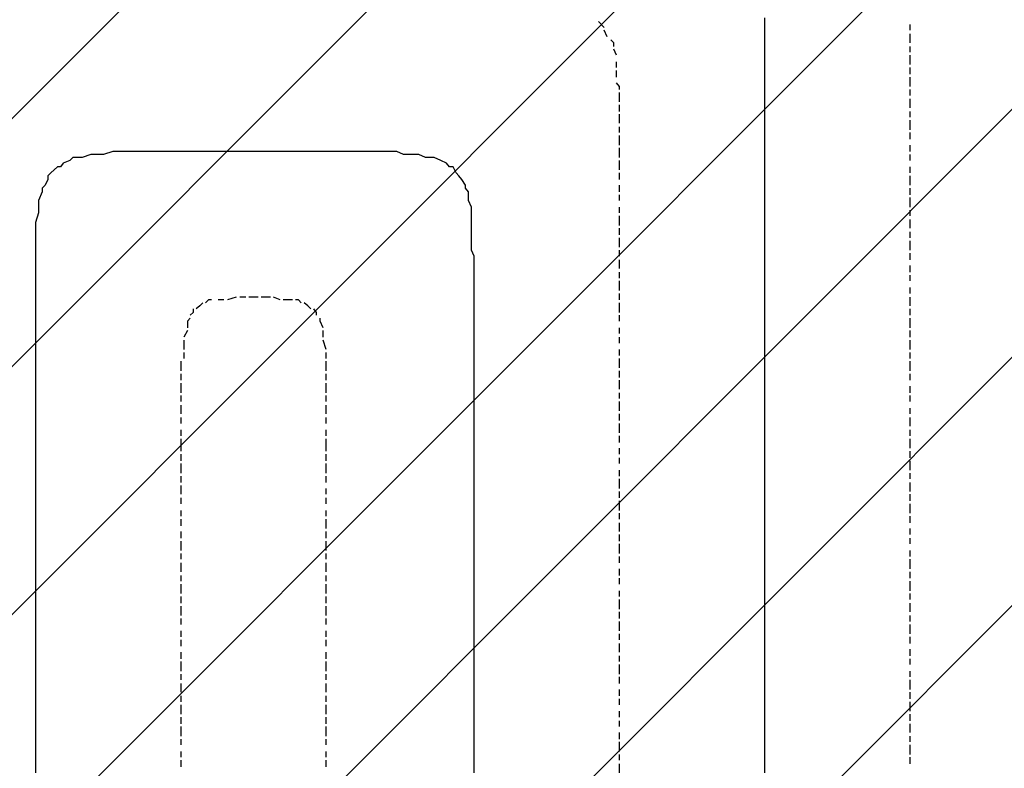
# Model space of a CAD drawing. Extents: x 997 to 109698, y 921 to 94021.
# Tile 659 of 718: x 32014 to 33363, y 53761 to 54785. Entities that reach past the tile are written whole.
import ezdxf

# ---------------------------------------------------------------- set-up
doc = ezdxf.new("R2010")
doc.units = 0
doc.header["$MEASUREMENT"] = 0
doc.layers.add('12', color=7, linetype='CONTINUOUS')
doc.layers.add('28', color=7, linetype='CONTINUOUS')

msp = doc.modelspace()

# ---------------------------------------------------------------- linework, layer by layer
at = {"layer": '12', "color": 5}
for p, q in [((33034.630503, 54774.563401), (33034.630503, 54787.563401)), ((33034.630503, 54765.563401), (33034.630503, 54774.563401)), ((33034.630503, 54757.563401), (33034.630503, 54765.563401)), ((33034.630503, 54744.563401), (33034.630503, 54757.563401)), ((33034.630503, 54736.563401), (33034.630503, 54744.563401)), ((33034.630503, 54723.563401), (33034.630503, 54736.563401)), ((33034.630503, 54715.563401), (33034.630503, 54723.563401)), ((33034.630503, 54706.563401), (33034.630503, 54715.563401)), ((33034.630503, 54693.563401), (33034.630503, 54706.563401)), ((33034.630503, 54685.563401), (33034.630503, 54693.563401)), ((33034.630503, 54676.563401), (33034.630503, 54685.563401)), ((33034.630503, 54664.563401), (33034.630503, 54676.563401)), ((33034.630503, 54655.563401), (33034.630503, 54664.563401)), ((33034.630503, 54647.563401), (33034.630503, 54655.563401)), ((33034.630503, 54634.563401), (33034.630503, 54647.563401)), ((33034.630503, 54626.563401), (33034.630503, 54634.563401)), ((33034.630503, 54613.563401), (33034.630503, 54626.563401)), ((33034.630503, 54604.563401), (33034.630503, 54613.563401)), ((32099.630503, 54596.563401), (32090.630503, 54596.563401)), ((32111.630503, 54600.563401), (32099.630503, 54596.563401)), ((32120.630503, 54600.563401), (32111.630503, 54600.563401)), ((32128.630503, 54600.563401), (32120.630503, 54600.563401)), ((32141.630503, 54604.563401), (32128.630503, 54600.563401)), ((32149.630503, 54604.563401), (32141.630503, 54604.563401)), ((32158.630503, 54604.563401), (32149.630503, 54604.563401)), ((32171.630503, 54604.563401), (32158.630503, 54604.563401)), ((32179.630503, 54604.563401), (32171.630503, 54604.563401)), ((32188.630503, 54604.563401), (32179.630503, 54604.563401)), ((32200.630503, 54604.563401), (32188.630503, 54604.563401)), ((32209.630503, 54604.563401), (32200.630503, 54604.563401)), ((32221.630503, 54604.563401), (32209.630503, 54604.563401)), ((32230.630503, 54604.563401), (32221.630503, 54604.563401)), ((32234.630503, 54604.563401), (32230.630503, 54604.563401)), ((32243.630503, 54604.563401), (32234.630503, 54604.563401)), ((32255.630503, 54604.563401), (32243.630503, 54604.563401)), ((32264.630503, 54604.563401), (32255.630503, 54604.563401)), ((32276.630503, 54604.563401), (32264.630503, 54604.563401)), ((32285.630503, 54604.563401), (32276.630503, 54604.563401)), ((32293.630503, 54604.563401), (32285.630503, 54604.563401)), ((32306.630503, 54604.563401), (32293.630503, 54604.563401)), ((32315.630503, 54604.563401), (32306.630503, 54604.563401)), ((32323.630503, 54604.563401), (32315.630503, 54604.563401)), ((32336.630503, 54604.563401), (32323.630503, 54604.563401)), ((32344.630503, 54604.563401), (32336.630503, 54604.563401)), ((32353.630503, 54604.563401), (32344.630503, 54604.563401)), ((32365.630503, 54604.563401), (32353.630503, 54604.563401)), ((32374.630503, 54604.563401), (32365.630503, 54604.563401)), ((32387.630503, 54604.563401), (32374.630503, 54604.563401)), ((32395.630503, 54604.563401), (32387.630503, 54604.563401)), ((32403.630503, 54604.563401), (32395.630503, 54604.563401)), ((32416.630503, 54604.563401), (32403.630503, 54604.563401)), ((32425.630503, 54604.563401), (32416.630503, 54604.563401)), ((32433.630503, 54604.563401), (32425.630503, 54604.563401)), ((32442.630503, 54604.563401), (32433.630503, 54604.563401)), ((32450.630503, 54604.563401), (32442.630503, 54604.563401)), ((32458.630503, 54604.563401), (32450.630503, 54604.563401)), ((32471.630503, 54604.563401), (32458.630503, 54604.563401)), ((32480.630503, 54604.563401), (32471.630503, 54604.563401)), ((32488.630503, 54604.563401), (32480.630503, 54604.563401)), ((32501.630503, 54604.563401), (32488.630503, 54604.563401)), ((32509.630503, 54604.563401), (32501.630503, 54604.563401)), ((32518.630503, 54604.563401), (32509.630503, 54604.563401)), ((32530.630503, 54604.563401), (32518.630503, 54604.563401)), ((32539.630503, 54600.563401), (32530.630503, 54604.563401)), ((32547.630503, 54600.563401), (32539.630503, 54600.563401)), ((32560.630503, 54600.563401), (32547.630503, 54600.563401)), ((32569.630503, 54596.563401), (32560.630503, 54600.563401)), ((32577.630503, 54596.563401), (32569.630503, 54596.563401)), ((33034.630503, 54596.563401), (33034.630503, 54604.563401)), ((33034.630503, 54583.563401), (33034.630503, 54596.563401)), ((32065.630503, 54583.563401), (32056.630503, 54575.563401)), ((32082.630503, 54592.563401), (32073.630503, 54588.563401)), ((32598.630503, 54588.563401), (32590.630503, 54592.563401)), ((32611.630503, 54575.563401), (32607.630503, 54583.563401)), ((33034.630503, 54575.563401), (33034.630503, 54583.563401)), ((33034.630503, 54566.563401), (33034.630503, 54575.563401)), ((32052.630503, 54566.563401), (32048.630503, 54558.563401)), ((32624.630503, 54558.563401), (32619.630503, 54566.563401)), ((33034.630503, 54554.563401), (33034.630503, 54566.563401)), ((33034.630503, 54545.563401), (33034.630503, 54554.563401)), ((32044.630503, 54549.563401), (32039.630503, 54537.563401)), ((32628.630503, 54537.563401), (32628.630503, 54549.563401)), ((33034.630503, 54537.563401), (33034.630503, 54545.563401)), ((32039.630503, 54537.563401), (32039.630503, 54528.563401)), ((32039.630503, 54528.563401), (32039.630503, 54520.563401)), ((32632.630503, 54528.563401), (32628.630503, 54537.563401)), ((32632.630503, 54520.563401), (32632.630503, 54528.563401)), ((33034.630503, 54524.563401), (33034.630503, 54537.563401)), ((32039.630503, 54520.563401), (32035.630503, 54507.563401)), ((32632.630503, 54507.563401), (32632.630503, 54520.563401)), ((33034.630503, 54516.563401), (33034.630503, 54524.563401)), ((33034.630503, 54503.563401), (33034.630503, 54516.563401)), ((32035.630503, 54507.563401), (32035.630503, 54499.563401)), ((32632.630503, 54499.563401), (32632.630503, 54507.563401)), ((33034.630503, 54494.563401), (33034.630503, 54503.563401)), ((32035.630503, 54499.563401), (32035.630503, 54490.563401)), ((32035.630503, 54490.563401), (32035.630503, 54477.563401)), ((32632.630503, 54490.563401), (32632.630503, 54499.563401)), ((32632.630503, 54477.563401), (32632.630503, 54490.563401)), ((33034.630503, 54486.563401), (33034.630503, 54494.563401)), ((33034.630503, 54473.563401), (33034.630503, 54486.563401)), ((32035.630503, 54477.563401), (32035.630503, 54469.563401)), ((32632.630503, 54469.563401), (32632.630503, 54477.563401)), ((33034.630503, 54465.563401), (33034.630503, 54473.563401)), ((32035.630503, 54469.563401), (32035.630503, 54461.563401)), ((32035.630503, 54461.563401), (32035.630503, 54448.563401)), ((32636.630503, 54461.563401), (32632.630503, 54469.563401)), ((32636.630503, 54448.563401), (32636.630503, 54461.563401)), ((33034.630503, 54456.563401), (33034.630503, 54465.563401)), ((32035.630503, 54448.563401), (32035.630503, 54439.563401)), ((32636.630503, 54439.563401), (32636.630503, 54448.563401)), ((33034.630503, 54444.563401), (33034.630503, 54456.563401)), ((32035.630503, 54439.563401), (32035.630503, 54431.563401)), ((32636.630503, 54431.563401), (32636.630503, 54439.563401)), ((33034.630503, 54435.563401), (33034.630503, 54444.563401)), ((33034.630503, 54427.563401), (33034.630503, 54435.563401)), ((32035.630503, 54431.563401), (32035.630503, 54418.563401)), ((32636.630503, 54418.563401), (32636.630503, 54431.563401)), ((33034.630503, 54414.563401), (33034.630503, 54427.563401)), ((32035.630503, 54418.563401), (32035.630503, 54410.563401)), ((32035.630503, 54410.563401), (32035.630503, 54405.563401)), ((32035.630503, 54405.563401), (32035.630503, 54397.563401)), ((32636.630503, 54410.563401), (32636.630503, 54418.563401)), ((32636.630503, 54405.563401), (32636.630503, 54410.563401)), ((32636.630503, 54397.563401), (32636.630503, 54405.563401)), ((33034.630503, 54405.563401), (33034.630503, 54414.563401)), ((33034.630503, 54393.563401), (33034.630503, 54405.563401)), ((32035.630503, 54397.563401), (32035.630503, 54384.563401)), ((32636.630503, 54384.563401), (32636.630503, 54397.563401)), ((33034.630503, 54384.563401), (33034.630503, 54393.563401)), ((32035.630503, 54384.563401), (32035.630503, 54376.563401)), ((32636.630503, 54376.563401), (32636.630503, 54384.563401)), ((33034.630503, 54376.563401), (33034.630503, 54384.563401)), ((32035.630503, 54376.563401), (32035.630503, 54363.563401)), ((32636.630503, 54363.563401), (32636.630503, 54376.563401)), ((33034.630503, 54363.563401), (33034.630503, 54376.563401)), ((32035.630503, 54363.563401), (32035.630503, 54355.563401)), ((32035.630503, 54355.563401), (32035.630503, 54346.563401)), ((32636.630503, 54355.563401), (32636.630503, 54363.563401)), ((32636.630503, 54346.563401), (32636.630503, 54355.563401)), ((33034.630503, 54355.563401), (33034.630503, 54363.563401)), ((33034.630503, 54346.563401), (33034.630503, 54355.563401)), ((32035.630503, 54346.563401), (32035.630503, 54333.563401)), ((32636.630503, 54333.563401), (32636.630503, 54346.563401)), ((33034.630503, 54333.563401), (33034.630503, 54346.563401)), ((32035.630503, 54333.563401), (32035.630503, 54325.563401)), ((32035.630503, 54325.563401), (32035.630503, 54317.563401)), ((32636.630503, 54325.563401), (32636.630503, 54333.563401)), ((32636.630503, 54317.563401), (32636.630503, 54325.563401)), ((33034.630503, 54325.563401), (33034.630503, 54333.563401)), ((33034.630503, 54317.563401), (33034.630503, 54325.563401)), ((32035.630503, 54317.563401), (32035.630503, 54304.563401)), ((32636.630503, 54304.563401), (32636.630503, 54317.563401)), ((33034.630503, 54304.563401), (33034.630503, 54317.563401)), ((32035.630503, 54304.563401), (32035.630503, 54295.563401)), ((32636.630503, 54295.563401), (32636.630503, 54304.563401)), ((33034.630503, 54295.563401), (33034.630503, 54304.563401)), ((32035.630503, 54295.563401), (32035.630503, 54287.563401)), ((32035.630503, 54287.563401), (32035.630503, 54274.563401)), ((32636.630503, 54287.563401), (32636.630503, 54295.563401)), ((32636.630503, 54274.563401), (32636.630503, 54287.563401)), ((33034.630503, 54283.563401), (33034.630503, 54295.563401)), ((32035.630503, 54274.563401), (32035.630503, 54266.563401)), ((32636.630503, 54266.563401), (32636.630503, 54274.563401)), ((33034.630503, 54274.563401), (33034.630503, 54283.563401)), ((33034.630503, 54266.563401), (33034.630503, 54274.563401)), ((32035.630503, 54266.563401), (32035.630503, 54257.563401)), ((32035.630503, 54257.563401), (32035.630503, 54245.563401)), ((32636.630503, 54253.563401), (32636.630503, 54266.563401)), ((33034.630503, 54253.563401), (33034.630503, 54266.563401)), ((32035.630503, 54245.563401), (32035.630503, 54236.563401)), ((32636.630503, 54245.563401), (32636.630503, 54253.563401)), ((32636.630503, 54236.563401), (32636.630503, 54245.563401)), ((33034.630503, 54245.563401), (33034.630503, 54253.563401)), ((33034.630503, 54236.563401), (33034.630503, 54245.563401)), ((32035.630503, 54236.563401), (32035.630503, 54223.563401)), ((32636.630503, 54223.563401), (32636.630503, 54236.563401)), ((33034.630503, 54223.563401), (33034.630503, 54236.563401)), ((32035.630503, 54223.563401), (32035.630503, 54215.563401)), ((32636.630503, 54215.563401), (32636.630503, 54223.563401)), ((33034.630503, 54215.563401), (33034.630503, 54223.563401)), ((32035.630503, 54215.563401), (32035.630503, 54206.563401)), ((32035.630503, 54206.563401), (32035.630503, 54194.563401)), ((32636.630503, 54206.563401), (32636.630503, 54215.563401)), ((32636.630503, 54194.563401), (32636.630503, 54206.563401)), ((33034.630503, 54206.563401), (33034.630503, 54215.563401)), ((33034.630503, 54194.563401), (33034.630503, 54206.563401)), ((32035.630503, 54194.563401), (32035.630503, 54185.563401)), ((32636.630503, 54185.563401), (32636.630503, 54194.563401)), ((33034.630503, 54185.563401), (33034.630503, 54194.563401)), ((32035.630503, 54185.563401), (32035.630503, 54177.563401)), ((32035.630503, 54177.563401), (32035.630503, 54164.563401)), ((32636.630503, 54177.563401), (32636.630503, 54185.563401)), ((32636.630503, 54164.563401), (32636.630503, 54177.563401)), ((33034.630503, 54177.563401), (33034.630503, 54185.563401)), ((33034.630503, 54164.563401), (33034.630503, 54177.563401)), ((32035.630503, 54164.563401), (32035.630503, 54156.563401)), ((32636.630503, 54156.563401), (32636.630503, 54164.563401)), ((33034.630503, 54156.563401), (33034.630503, 54164.563401)), ((32035.630503, 54156.563401), (32035.630503, 54147.563401)), ((32636.630503, 54143.563401), (32636.630503, 54156.563401)), ((33034.630503, 54143.563401), (33034.630503, 54156.563401)), ((32035.630503, 54147.563401), (32035.630503, 54135.563401)), ((32636.630503, 54135.563401), (32636.630503, 54143.563401)), ((33034.630503, 54135.563401), (33034.630503, 54143.563401)), ((32035.630503, 54135.563401), (32035.630503, 54126.563401)), ((32035.630503, 54126.563401), (32035.630503, 54113.563401)), ((32636.630503, 54126.563401), (32636.630503, 54135.563401)), ((32636.630503, 54113.563401), (32636.630503, 54126.563401)), ((33034.630503, 54126.563401), (33034.630503, 54135.563401)), ((33034.630503, 54113.563401), (33034.630503, 54126.563401)), ((32035.630503, 54113.563401), (32035.630503, 54105.563401)), ((32636.630503, 54105.563401), (32636.630503, 54113.563401)), ((33034.630503, 54105.563401), (33034.630503, 54113.563401)), ((32035.630503, 54105.563401), (32035.630503, 54096.563401)), ((32035.630503, 54096.563401), (32035.630503, 54084.563401)), ((32636.630503, 54096.563401), (32636.630503, 54105.563401)), ((32636.630503, 54084.563401), (32636.630503, 54096.563401)), ((33034.630503, 54096.563401), (33034.630503, 54105.563401)), ((33034.630503, 54084.563401), (33034.630503, 54096.563401)), ((32035.630503, 54084.563401), (32035.630503, 54075.563401)), ((32636.630503, 54075.563401), (32636.630503, 54084.563401)), ((33034.630503, 54075.563401), (33034.630503, 54084.563401)), ((32035.630503, 54075.563401), (32035.630503, 54067.563401)), ((32636.630503, 54067.563401), (32636.630503, 54075.563401)), ((33034.630503, 54067.563401), (33034.630503, 54075.563401)), ((32035.630503, 54067.563401), (32035.630503, 54054.563401)), ((32636.630503, 54054.563401), (32636.630503, 54067.563401)), ((33034.630503, 54054.563401), (33034.630503, 54067.563401)), ((32035.630503, 54054.563401), (32035.630503, 54046.563401)), ((32035.630503, 54046.563401), (32035.630503, 54037.563401)), ((32636.630503, 54046.563401), (32636.630503, 54054.563401)), ((32636.630503, 54033.563401), (32636.630503, 54046.563401)), ((33034.630503, 54046.563401), (33034.630503, 54054.563401)), ((33034.630503, 54033.563401), (33034.630503, 54046.563401)), ((32035.630503, 54037.563401), (32035.630503, 54024.563401)), ((32636.630503, 54024.563401), (32636.630503, 54033.563401)), ((33034.630503, 54024.563401), (33034.630503, 54033.563401)), ((32035.630503, 54024.563401), (32035.630503, 54016.563401)), ((32035.630503, 54016.563401), (32035.630503, 54003.563401)), ((32636.630503, 54016.563401), (32636.630503, 54024.563401)), ((32636.630503, 54003.563401), (32636.630503, 54016.563401)), ((33034.630503, 54016.563401), (33034.630503, 54024.563401)), ((33034.630503, 54003.563401), (33034.630503, 54016.563401)), ((32035.630503, 54003.563401), (32035.630503, 53995.563401)), ((32636.630503, 53995.563401), (32636.630503, 54003.563401)), ((33034.630503, 53995.563401), (33034.630503, 54003.563401)), ((32035.630503, 53995.563401), (32035.630503, 53986.563401)), ((32636.630503, 53986.563401), (32636.630503, 53995.563401)), ((33034.630503, 53986.563401), (33034.630503, 53995.563401)), ((32035.630503, 53986.563401), (32035.630503, 53974.563401)), ((32035.630503, 53974.563401), (32035.630503, 53965.563401)), ((32636.630503, 53974.563401), (32636.630503, 53986.563401)), ((32636.630503, 53965.563401), (32636.630503, 53974.563401)), ((33034.630503, 53974.563401), (33034.630503, 53986.563401)), ((33034.630503, 53965.563401), (33034.630503, 53974.563401)), ((32035.630503, 53965.563401), (32035.630503, 53957.563401)), ((32636.630503, 53957.563401), (32636.630503, 53965.563401)), ((33034.630503, 53957.563401), (33034.630503, 53965.563401)), ((32035.630503, 53957.563401), (32035.630503, 53944.563401)), ((32636.630503, 53944.563401), (32636.630503, 53957.563401)), ((33034.630503, 53944.563401), (33034.630503, 53957.563401)), ((32035.630503, 53944.563401), (32035.630503, 53936.563401)), ((32035.630503, 53936.563401), (32035.630503, 53927.563401)), ((32636.630503, 53936.563401), (32636.630503, 53944.563401)), ((32636.630503, 53927.563401), (32636.630503, 53936.563401)), ((33034.630503, 53936.563401), (33034.630503, 53944.563401)), ((33034.630503, 53923.563401), (33034.630503, 53936.563401)), ((32035.630503, 53927.563401), (32035.630503, 53914.563401)), ((32636.630503, 53914.563401), (32636.630503, 53927.563401)), ((33034.630503, 53914.563401), (33034.630503, 53923.563401)), ((32035.630503, 53914.563401), (32035.630503, 53906.563401)), ((32035.630503, 53906.563401), (32035.630503, 53893.563401)), ((32636.630503, 53906.563401), (32636.630503, 53914.563401)), ((32636.630503, 53893.563401), (32636.630503, 53906.563401)), ((33034.630503, 53906.563401), (33034.630503, 53914.563401)), ((33034.630503, 53893.563401), (33034.630503, 53906.563401)), ((32035.630503, 53893.563401), (32035.630503, 53885.563401)), ((32636.630503, 53885.563401), (32636.630503, 53893.563401)), ((33034.630503, 53885.563401), (33034.630503, 53893.563401)), ((32035.630503, 53885.563401), (32035.630503, 53876.563401)), ((32636.630503, 53876.563401), (32636.630503, 53885.563401)), ((33034.630503, 53876.563401), (33034.630503, 53885.563401)), ((32035.630503, 53876.563401), (32035.630503, 53864.563401)), ((32636.630503, 53864.563401), (32636.630503, 53876.563401)), ((33034.630503, 53864.563401), (33034.630503, 53876.563401)), ((32035.630503, 53864.563401), (32035.630503, 53855.563401)), ((32035.630503, 53855.563401), (32035.630503, 53847.563401)), ((32636.630503, 53855.563401), (32636.630503, 53864.563401)), ((32636.630503, 53847.563401), (32636.630503, 53855.563401)), ((33034.630503, 53855.563401), (33034.630503, 53864.563401)), ((33034.630503, 53847.563401), (33034.630503, 53855.563401)), ((32035.630503, 53847.563401), (32035.630503, 53834.563401)), ((32636.630503, 53834.563401), (32636.630503, 53847.563401)), ((33034.630503, 53834.563401), (33034.630503, 53847.563401)), ((32035.630503, 53834.563401), (32035.630503, 53825.563401)), ((32035.630503, 53825.563401), (32035.630503, 53817.563401)), ((32636.630503, 53825.563401), (32636.630503, 53834.563401)), ((32636.630503, 53817.563401), (32636.630503, 53825.563401)), ((33034.630503, 53825.563401), (33034.630503, 53834.563401)), ((33034.630503, 53813.563401), (33034.630503, 53825.563401)), ((32035.630503, 53817.563401), (32035.630503, 53804.563401)), ((32636.630503, 53804.563401), (32636.630503, 53817.563401)), ((33034.630503, 53804.563401), (33034.630503, 53813.563401)), ((32035.630503, 53804.563401), (32035.630503, 53796.563401)), ((32636.630503, 53796.563401), (32636.630503, 53804.563401)), ((33034.630503, 53796.563401), (33034.630503, 53804.563401)), ((32035.630503, 53796.563401), (32035.630503, 53783.563401)), ((32636.630503, 53783.563401), (32636.630503, 53796.563401)), ((33034.630503, 53783.563401), (33034.630503, 53796.563401)), ((32035.630503, 53783.563401), (32035.630503, 53775.563401)), ((32035.630503, 53775.563401), (32035.630503, 53766.563401)), ((32636.630503, 53775.563401), (32636.630503, 53783.563401)), ((32636.630503, 53766.563401), (32636.630503, 53775.563401)), ((33034.630503, 53775.563401), (33034.630503, 53783.563401)), ((33034.630503, 53766.563401), (33034.630503, 53775.563401)), ((32035.630503, 53766.563401), (32035.630503, 53754.563401)), ((32636.630503, 53754.563401), (32636.630503, 53766.563401)), ((33034.630503, 53754.563401), (33034.630503, 53766.563401))]:
    msp.add_line(p, q, dxfattribs=at)
at = {"layer": '12', "color": 1}
for p, q in [((32814.630503, 54774.563401), (32806.630503, 54782.563401)), ((32818.630503, 54761.563401), (32814.630503, 54770.563401)), ((33233.630503, 54770.563401), (33233.630503, 54778.563401)), ((33233.630503, 54753.563401), (33233.630503, 54765.563401)), ((32831.630503, 54736.563401), (32827.630503, 54744.563401)), ((33233.630503, 54740.563401), (33233.630503, 54748.563401)), ((33233.630503, 54723.563401), (33233.630503, 54736.563401)), ((32831.630503, 54719.563401), (32831.630503, 54727.563401)), ((32831.630503, 54706.563401), (32831.630503, 54715.563401)), ((33233.630503, 54710.563401), (33233.630503, 54719.563401)), ((33233.630503, 54693.563401), (33233.630503, 54706.563401)), ((33233.630503, 54681.563401), (33233.630503, 54689.563401)), ((32835.630503, 54672.563401), (32835.630503, 54685.563401)), ((33233.630503, 54664.563401), (33233.630503, 54676.563401)), ((32835.630503, 54659.563401), (32835.630503, 54668.563401)), ((32835.630503, 54643.563401), (32835.630503, 54655.563401)), ((33233.630503, 54651.563401), (33233.630503, 54659.563401)), ((32835.630503, 54630.563401), (32835.630503, 54638.563401)), ((33233.630503, 54634.563401), (33233.630503, 54647.563401)), ((32835.630503, 54613.563401), (32835.630503, 54626.563401)), ((33233.630503, 54621.563401), (33233.630503, 54630.563401)), ((32835.630503, 54604.563401), (32835.630503, 54609.563401)), ((33233.630503, 54604.563401), (33233.630503, 54613.563401)), ((32835.630503, 54596.563401), (32835.630503, 54604.563401)), ((33233.630503, 54592.563401), (33233.630503, 54600.563401)), ((32835.630503, 54579.563401), (32835.630503, 54592.563401)), ((33233.630503, 54575.563401), (33233.630503, 54583.563401)), ((32835.630503, 54566.563401), (32835.630503, 54575.563401)), ((33233.630503, 54558.563401), (33233.630503, 54571.563401)), ((32835.630503, 54549.563401), (32835.630503, 54558.563401)), ((33233.630503, 54545.563401), (33233.630503, 54554.563401)), ((32835.630503, 54537.563401), (32835.630503, 54545.563401)), ((33233.630503, 54528.563401), (33233.630503, 54541.563401)), ((32835.630503, 54520.563401), (32835.630503, 54528.563401)), ((32835.630503, 54503.563401), (32835.630503, 54516.563401)), ((33233.630503, 54516.563401), (33233.630503, 54524.563401)), ((33233.630503, 54499.563401), (33233.630503, 54511.563401)), ((32835.630503, 54490.563401), (32835.630503, 54499.563401)), ((32835.630503, 54473.563401), (32835.630503, 54486.563401)), ((33233.630503, 54486.563401), (33233.630503, 54494.563401)), ((33233.630503, 54469.563401), (33233.630503, 54482.563401)), ((32835.630503, 54461.563401), (32835.630503, 54469.563401)), ((33233.630503, 54456.563401), (33233.630503, 54465.563401)), ((32835.630503, 54444.563401), (32835.630503, 54456.563401)), ((33233.630503, 54439.563401), (33233.630503, 54448.563401)), ((32835.630503, 54431.563401), (32835.630503, 54439.563401)), ((33233.630503, 54427.563401), (33233.630503, 54435.563401)), ((32835.630503, 54414.563401), (32835.630503, 54427.563401)), ((32310.630503, 54405.563401), (32298.630503, 54401.563401)), ((32323.630503, 54405.563401), (32315.630503, 54405.563401)), ((32336.630503, 54405.563401), (32327.630503, 54405.563401)), ((32340.630503, 54405.563401), (32336.630503, 54405.563401)), ((32357.630503, 54405.563401), (32344.630503, 54405.563401)), ((32370.630503, 54401.563401), (32361.630503, 54405.563401)), ((32835.630503, 54401.563401), (32835.630503, 54410.563401)), ((33233.630503, 54410.563401), (33233.630503, 54418.563401)), ((33233.630503, 54393.563401), (33233.630503, 54405.563401)), ((32293.630503, 54401.563401), (32285.630503, 54401.563401)), ((32387.630503, 54401.563401), (32374.630503, 54401.563401)), ((32835.630503, 54384.563401), (32835.630503, 54397.563401)), ((32835.630503, 54372.563401), (32835.630503, 54380.563401)), ((33233.630503, 54380.563401), (33233.630503, 54389.563401)), ((33233.630503, 54363.563401), (33233.630503, 54376.563401)), ((32243.630503, 54359.563401), (32238.630503, 54350.563401)), ((32429.630503, 54350.563401), (32429.630503, 54359.563401)), ((32835.630503, 54355.563401), (32835.630503, 54363.563401)), ((33233.630503, 54350.563401), (33233.630503, 54359.563401)), ((32238.630503, 54346.563401), (32238.630503, 54333.563401)), ((32433.630503, 54333.563401), (32429.630503, 54346.563401)), ((32835.630503, 54342.563401), (32835.630503, 54350.563401)), ((33233.630503, 54333.563401), (33233.630503, 54346.563401)), ((32238.630503, 54329.563401), (32238.630503, 54321.563401)), ((32433.630503, 54321.563401), (32433.630503, 54329.563401)), ((32835.630503, 54325.563401), (32835.630503, 54333.563401)), ((33233.630503, 54321.563401), (33233.630503, 54329.563401)), ((32234.630503, 54317.563401), (32234.630503, 54304.563401)), ((32433.630503, 54304.563401), (32433.630503, 54317.563401)), ((32835.630503, 54308.563401), (32835.630503, 54321.563401)), ((33233.630503, 54304.563401), (33233.630503, 54317.563401)), ((32234.630503, 54300.563401), (32234.630503, 54291.563401)), ((32433.630503, 54291.563401), (32433.630503, 54300.563401)), ((32835.630503, 54295.563401), (32835.630503, 54304.563401)), ((33233.630503, 54291.563401), (33233.630503, 54300.563401)), ((32234.630503, 54287.563401), (32234.630503, 54274.563401)), ((32433.630503, 54274.563401), (32433.630503, 54287.563401)), ((32835.630503, 54279.563401), (32835.630503, 54291.563401)), ((32234.630503, 54270.563401), (32234.630503, 54262.563401)), ((32433.630503, 54262.563401), (32433.630503, 54270.563401)), ((32835.630503, 54266.563401), (32835.630503, 54274.563401)), ((33233.630503, 54274.563401), (33233.630503, 54283.563401)), ((33233.630503, 54262.563401), (33233.630503, 54270.563401)), ((32234.630503, 54257.563401), (32234.630503, 54245.563401)), ((32433.630503, 54245.563401), (32433.630503, 54257.563401)), ((32835.630503, 54249.563401), (32835.630503, 54262.563401)), ((32835.630503, 54236.563401), (32835.630503, 54245.563401)), ((33233.630503, 54245.563401), (33233.630503, 54253.563401)), ((32234.630503, 54240.563401), (32234.630503, 54232.563401)), ((32433.630503, 54232.563401), (32433.630503, 54240.563401)), ((32835.630503, 54219.563401), (32835.630503, 54232.563401)), ((33233.630503, 54228.563401), (33233.630503, 54240.563401)), ((32234.630503, 54223.563401), (32234.630503, 54215.563401)), ((32433.630503, 54215.563401), (32433.630503, 54223.563401)), ((33233.630503, 54215.563401), (33233.630503, 54223.563401)), ((32234.630503, 54211.563401), (32234.630503, 54202.563401)), ((32433.630503, 54202.563401), (32433.630503, 54211.563401)), ((32835.630503, 54206.563401), (32835.630503, 54215.563401)), ((33233.630503, 54198.563401), (33233.630503, 54211.563401)), ((32234.630503, 54202.563401), (32234.630503, 54194.563401)), ((32234.630503, 54190.563401), (32234.630503, 54181.563401)), ((32433.630503, 54194.563401), (32433.630503, 54202.563401)), ((32433.630503, 54181.563401), (32433.630503, 54190.563401)), ((32835.630503, 54190.563401), (32835.630503, 54198.563401)), ((33233.630503, 54185.563401), (33233.630503, 54194.563401)), ((32234.630503, 54177.563401), (32234.630503, 54164.563401)), ((32433.630503, 54164.563401), (32433.630503, 54177.563401)), ((32835.630503, 54177.563401), (32835.630503, 54185.563401)), ((33233.630503, 54168.563401), (33233.630503, 54181.563401)), ((32835.630503, 54160.563401), (32835.630503, 54168.563401)), ((33233.630503, 54156.563401), (33233.630503, 54164.563401)), ((32234.630503, 54160.563401), (32234.630503, 54151.563401)), ((32433.630503, 54151.563401), (32433.630503, 54160.563401)), ((32835.630503, 54143.563401), (32835.630503, 54156.563401)), ((33233.630503, 54139.563401), (33233.630503, 54151.563401)), ((32234.630503, 54147.563401), (32234.630503, 54135.563401)), ((32433.630503, 54135.563401), (32433.630503, 54143.563401)), ((32835.630503, 54130.563401), (32835.630503, 54139.563401)), ((32234.630503, 54130.563401), (32234.630503, 54122.563401)), ((32433.630503, 54122.563401), (32433.630503, 54130.563401)), ((32835.630503, 54113.563401), (32835.630503, 54126.563401)), ((33233.630503, 54126.563401), (33233.630503, 54135.563401)), ((33233.630503, 54109.563401), (33233.630503, 54122.563401)), ((32234.630503, 54113.563401), (32234.630503, 54105.563401)), ((32433.630503, 54105.563401), (32433.630503, 54113.563401)), ((32835.630503, 54101.563401), (32835.630503, 54109.563401)), ((32234.630503, 54101.563401), (32234.630503, 54092.563401)), ((32433.630503, 54088.563401), (32433.630503, 54101.563401)), ((32835.630503, 54084.563401), (32835.630503, 54096.563401)), ((33233.630503, 54096.563401), (33233.630503, 54105.563401)), ((32234.630503, 54084.563401), (32234.630503, 54075.563401)), ((32433.630503, 54075.563401), (32433.630503, 54084.563401)), ((33233.630503, 54080.563401), (33233.630503, 54088.563401)), ((32234.630503, 54071.563401), (32234.630503, 54058.563401)), ((32433.630503, 54058.563401), (32433.630503, 54071.563401)), ((32835.630503, 54071.563401), (32835.630503, 54080.563401)), ((33233.630503, 54067.563401), (33233.630503, 54075.563401)), ((32835.630503, 54054.563401), (32835.630503, 54067.563401)), ((33233.630503, 54050.563401), (33233.630503, 54058.563401)), ((32234.630503, 54054.563401), (32234.630503, 54046.563401)), ((32234.630503, 54041.563401), (32234.630503, 54029.563401)), ((32433.630503, 54046.563401), (32433.630503, 54054.563401)), ((32433.630503, 54029.563401), (32433.630503, 54041.563401)), ((32835.630503, 54041.563401), (32835.630503, 54050.563401)), ((33233.630503, 54033.563401), (33233.630503, 54046.563401)), ((32835.630503, 54024.563401), (32835.630503, 54033.563401)), ((33233.630503, 54020.563401), (33233.630503, 54029.563401)), ((32234.630503, 54024.563401), (32234.630503, 54016.563401)), ((32433.630503, 54016.563401), (32433.630503, 54024.563401)), ((32835.630503, 54012.563401), (32835.630503, 54020.563401)), ((33233.630503, 54003.563401), (33233.630503, 54016.563401)), ((32234.630503, 54012.563401), (32234.630503, 53999.563401)), ((32433.630503, 53999.563401), (32433.630503, 54012.563401)), ((32835.630503, 53995.563401), (32835.630503, 54003.563401)), ((32234.630503, 53995.563401), (32234.630503, 53986.563401)), ((32433.630503, 53986.563401), (32433.630503, 53995.563401)), ((32835.630503, 53978.563401), (32835.630503, 53991.563401)), ((33233.630503, 53991.563401), (33233.630503, 53999.563401)), ((32234.630503, 53982.563401), (32234.630503, 53969.563401)), ((32433.630503, 53969.563401), (32433.630503, 53982.563401)), ((32835.630503, 53965.563401), (32835.630503, 53974.563401)), ((33233.630503, 53974.563401), (33233.630503, 53986.563401)), ((32234.630503, 53965.563401), (32234.630503, 53957.563401)), ((32433.630503, 53957.563401), (32433.630503, 53965.563401)), ((32835.630503, 53948.563401), (32835.630503, 53961.563401)), ((33233.630503, 53961.563401), (33233.630503, 53969.563401)), ((32234.630503, 53948.563401), (32234.630503, 53940.563401)), ((32433.630503, 53940.563401), (32433.630503, 53948.563401)), ((33233.630503, 53944.563401), (33233.630503, 53957.563401)), ((32234.630503, 53936.563401), (32234.630503, 53927.563401)), ((32433.630503, 53927.563401), (32433.630503, 53936.563401)), ((32835.630503, 53936.563401), (32835.630503, 53944.563401)), ((33233.630503, 53931.563401), (33233.630503, 53940.563401)), ((32835.630503, 53919.563401), (32835.630503, 53931.563401)), ((33233.630503, 53914.563401), (33233.630503, 53923.563401)), ((32234.630503, 53919.563401), (32234.630503, 53910.563401)), ((32234.630503, 53906.563401), (32234.630503, 53893.563401)), ((32433.630503, 53910.563401), (32433.630503, 53919.563401)), ((32433.630503, 53893.563401), (32433.630503, 53906.563401)), ((32835.630503, 53906.563401), (32835.630503, 53914.563401)), ((33233.630503, 53902.563401), (33233.630503, 53910.563401)), ((32835.630503, 53889.563401), (32835.630503, 53902.563401)), ((33233.630503, 53885.563401), (33233.630503, 53893.563401)), ((32234.630503, 53889.563401), (32234.630503, 53881.563401)), ((32433.630503, 53881.563401), (32433.630503, 53889.563401)), ((32835.630503, 53876.563401), (32835.630503, 53885.563401)), ((33233.630503, 53868.563401), (33233.630503, 53881.563401)), ((32234.630503, 53876.563401), (32234.630503, 53864.563401)), ((32433.630503, 53864.563401), (32433.630503, 53876.563401)), ((32835.630503, 53859.563401), (32835.630503, 53868.563401)), ((32234.630503, 53859.563401), (32234.630503, 53851.563401)), ((32433.630503, 53851.563401), (32433.630503, 53859.563401)), ((32835.630503, 53847.563401), (32835.630503, 53855.563401)), ((33233.630503, 53855.563401), (33233.630503, 53864.563401)), ((32234.630503, 53847.563401), (32234.630503, 53834.563401)), ((32433.630503, 53834.563401), (32433.630503, 53847.563401)), ((33233.630503, 53838.563401), (33233.630503, 53851.563401)), ((32234.630503, 53830.563401), (32234.630503, 53821.563401)), ((32433.630503, 53821.563401), (32433.630503, 53830.563401)), ((32835.630503, 53830.563401), (32835.630503, 53838.563401)), ((32835.630503, 53817.563401), (32835.630503, 53825.563401)), ((33233.630503, 53825.563401), (33233.630503, 53834.563401)), ((32234.630503, 53817.563401), (32234.630503, 53804.563401)), ((32433.630503, 53804.563401), (32433.630503, 53817.563401)), ((33233.630503, 53809.563401), (33233.630503, 53821.563401)), ((32234.630503, 53800.563401), (32234.630503, 53792.563401)), ((32433.630503, 53792.563401), (32433.630503, 53800.563401)), ((32835.630503, 53800.563401), (32835.630503, 53809.563401)), ((33233.630503, 53796.563401), (33233.630503, 53804.563401)), ((32835.630503, 53783.563401), (32835.630503, 53796.563401)), ((33233.630503, 53779.563401), (33233.630503, 53792.563401)), ((32234.630503, 53783.563401), (32234.630503, 53775.563401)), ((32234.630503, 53771.563401), (32234.630503, 53762.563401)), ((32433.630503, 53775.563401), (32433.630503, 53783.563401)), ((32433.630503, 53762.563401), (32433.630503, 53771.563401)), ((32835.630503, 53771.563401), (32835.630503, 53779.563401)), ((33233.630503, 53766.563401), (33233.630503, 53775.563401)), ((32835.630503, 53754.563401), (32835.630503, 53766.563401))]:
    msp.add_line(p, q, dxfattribs=at)
for points in [[(32827.630503, 54748.563401), (32827.630503, 54753.563401), (32823.630503, 54757.563401)], [(32835.630503, 54689.563401), (32835.630503, 54693.563401), (32831.630503, 54698.563401)], [(32264.630503, 54397.563401), (32260.630503, 54393.563401), (32255.630503, 54389.563401)], [(32276.630503, 54401.563401), (32272.630503, 54401.563401), (32268.630503, 54397.563401)], [(32399.630503, 54397.563401), (32395.630503, 54401.563401), (32391.630503, 54401.563401)], [(32412.630503, 54389.563401), (32408.630503, 54393.563401), (32403.630503, 54397.563401)], [(32251.630503, 54389.563401), (32251.630503, 54384.563401), (32247.630503, 54380.563401)], [(32420.630503, 54380.563401), (32420.630503, 54384.563401), (32416.630503, 54389.563401)], [(32247.630503, 54376.563401), (32243.630503, 54372.563401), (32243.630503, 54363.563401)], [(32429.630503, 54363.563401), (32425.630503, 54372.563401), (32425.630503, 54376.563401)]]:
    msp.add_lwpolyline(points, dxfattribs=at)
at = {"layer": '12', "color": 5}
for points in [[(32090.630503, 54596.563401), (32086.630503, 54596.563401), (32082.630503, 54592.563401)], [(32590.630503, 54592.563401), (32581.630503, 54596.563401), (32577.630503, 54596.563401)], [(32073.630503, 54588.563401), (32069.630503, 54583.563401), (32065.630503, 54583.563401)], [(32607.630503, 54583.563401), (32602.630503, 54583.563401), (32598.630503, 54588.563401)], [(32056.630503, 54575.563401), (32052.630503, 54571.563401), (32052.630503, 54566.563401)], [(32619.630503, 54566.563401), (32615.630503, 54571.563401), (32611.630503, 54575.563401)], [(32048.630503, 54558.563401), (32044.630503, 54554.563401), (32044.630503, 54549.563401)], [(32628.630503, 54549.563401), (32624.630503, 54554.563401), (32624.630503, 54558.563401)]]:
    msp.add_lwpolyline(points, dxfattribs=at)
at = {"layer": '28', "color": 2}
for p, q in [((14872.636205, 37519.15234), (36039.439102, 58685.955237)), ((14872.636205, 37179.741085), (36378.850357, 58685.955237)), ((36718.261612, 58685.955237), (14872.636205, 36840.32983)), ((36822.636205, 58450.918575), (14872.636205, 36500.918575)), ((36822.636205, 58111.50732), (14872.636205, 36161.50732)), ((36822.636205, 57772.096065), (14872.636205, 35822.096065)), ((14872.636205, 35482.68481), (36822.636205, 57432.68481))]:
    msp.add_line(p, q, dxfattribs=at)

doc.saveas('drawing.dxf')
